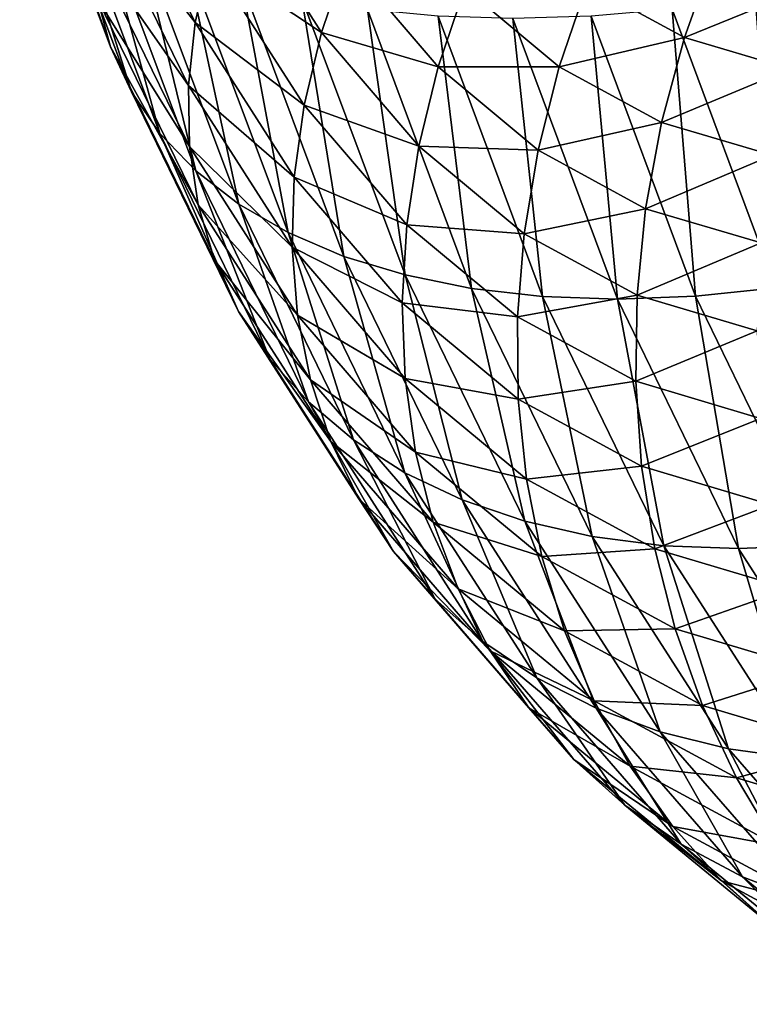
# Model space of a CAD drawing. Header units: millimetres. Extents: x -522 to 188, y -54 to 63.
# Tile 895 of 1056: x 3.54 to 5.9, y -53.1 to -49.92. Entities that reach past the tile are written whole.
import ezdxf

# ---------------------------------------------------------------- set-up
doc = ezdxf.new("R2010")
doc.units = ezdxf.units.MM
doc.header["$LTSCALE"] = 65.185185
doc.layers.add('40', color=7, linetype='CONTINUOUS')

msp = doc.modelspace()

# ---------------------------------------------------------------- linework, layer by layer
at = {"layer": '40', "linetype": 'CONTINUOUS'}
for points in [[(3.8335, -50.009, -2.0108), (3.5392, -49.2251, -1.4993), (3.7912, -49.8532, -2.2466), (3.8335, -50.009, -2.0108)], [(3.8335, -50.009, -2.0108), (3.5987, -49.3486, -1.2485), (3.5392, -49.2251, -1.4993), (3.8335, -50.009, -2.0108)], [(4.1074, -49.93, -3.4278), (3.7834, -49.5165, -2.7076), (3.8181, -49.3387, -2.9286), (4.1074, -49.93, -3.4278)], [(4.1074, -49.93, -3.4278), (3.8181, -49.3387, -2.9286), (4.1546, -49.7215, -3.6174), (4.1074, -49.93, -3.4278)], [(3.901, -50.1546, -1.7743), (3.5987, -49.3486, -1.2485), (3.8335, -50.009, -2.0108), (3.901, -50.1546, -1.7743)], [(3.901, -50.1546, -1.7743), (3.6835, -49.4623, -1.0004), (3.5987, -49.3486, -1.2485), (3.901, -50.1546, -1.7743)], [(3.9931, -50.2886, -1.5393), (3.7927, -49.5651, -0.7572), (3.6835, -49.4623, -1.0004), (3.9931, -50.2886, -1.5393)], [(3.9931, -50.2886, -1.5393), (3.6835, -49.4623, -1.0004), (3.901, -50.1546, -1.7743), (3.9931, -50.2886, -1.5393)], [(4.0852, -50.1338, -3.2286), (3.7744, -49.6886, -2.4796), (3.7834, -49.5165, -2.7076), (4.0852, -50.1338, -3.2286)], [(4.0852, -50.1338, -3.2286), (3.7834, -49.5165, -2.7076), (4.1074, -49.93, -3.4278), (4.0852, -50.1338, -3.2286)], [(4.5156, -49.962, -4.2926), (4.1546, -49.7215, -3.6174), (4.2264, -49.5101, -3.7957), (4.5156, -49.962, -4.2926)], [(4.5156, -49.962, -4.2926), (4.2264, -49.5101, -3.7957), (4.5958, -49.7255, -4.4315), (4.5156, -49.962, -4.2926)], [(4.109, -50.4097, -1.3079), (3.9254, -49.6562, -0.521), (3.7927, -49.5651, -0.7572), (4.109, -50.4097, -1.3079)], [(4.109, -50.4097, -1.3079), (3.7927, -49.5651, -0.7572), (3.9931, -50.2886, -1.5393), (4.109, -50.4097, -1.3079)], [(4.2476, -50.517, -1.0821), (3.9254, -49.6562, -0.521), (4.109, -50.4097, -1.3079), (4.2476, -50.517, -1.0821)], [(4.2476, -50.517, -1.0821), (4.0804, -49.7346, -0.2941), (3.9254, -49.6562, -0.521), (4.2476, -50.517, -1.0821)], [(4.0883, -50.3308, -3.0217), (3.7912, -49.8532, -2.2466), (3.7744, -49.6886, -2.4796), (4.0883, -50.3308, -3.0217)], [(4.0883, -50.3308, -3.0217), (3.7744, -49.6886, -2.4796), (4.0852, -50.1338, -3.2286), (4.0883, -50.3308, -3.0217)], [(4.4593, -50.1974, -4.1407), (4.1074, -49.93, -3.4278), (4.1546, -49.7215, -3.6174), (4.4593, -50.1974, -4.1407)], [(4.4593, -50.1974, -4.1407), (4.1546, -49.7215, -3.6174), (4.5156, -49.962, -4.2926), (4.4593, -50.1974, -4.1407)], [(5.6895, -49.9784, -6.1456), (5.3754, -49.8071, -5.6103), (5.7858, -49.7095, -6.1543), (5.6895, -49.9784, -6.1456)], [(6.1129, -49.8062, -6.7083), (5.6895, -49.9784, -6.1456), (5.7858, -49.7095, -6.1543), (6.1129, -49.8062, -6.7083)], [(4.4076, -50.6094, -0.8642), (4.0804, -49.7346, -0.2941), (4.2476, -50.517, -1.0821), (4.4076, -50.6094, -0.8642)], [(4.4076, -50.6094, -0.8642), (4.2563, -49.7997, -0.0785), (4.0804, -49.7346, -0.2941), (4.4076, -50.6094, -0.8642)], [(4.8934, -50.0734, -4.9415), (4.5156, -49.962, -4.2926), (4.5958, -49.7255, -4.4315), (4.8934, -50.0734, -4.9415)], [(4.8934, -50.0734, -4.9415), (4.5958, -49.7255, -4.4315), (4.9795, -49.8183, -5.0373), (4.8934, -50.0734, -4.9415)], [(4.5876, -50.6861, -0.6559), (4.2563, -49.7997, -0.0785), (4.4076, -50.6094, -0.8642), (4.5876, -50.6861, -0.6559)], [(4.5876, -50.6861, -0.6559), (4.4515, -49.8509, 0.1239), (4.2563, -49.7997, -0.0785), (4.5876, -50.6861, -0.6559)], [(5.2844, -50.073, -5.5587), (4.8934, -50.0734, -4.9415), (4.9795, -49.8183, -5.0373), (5.2844, -50.073, -5.5587)], [(5.2844, -50.073, -5.5587), (4.9795, -49.8183, -5.0373), (5.3754, -49.8071, -5.6103), (5.2844, -50.073, -5.5587)], [(5.6895, -49.9784, -6.1456), (5.2844, -50.073, -5.5587), (5.3754, -49.8071, -5.6103), (5.6895, -49.9784, -6.1456)], [(6.0316, -50.0797, -6.7253), (5.6895, -49.9784, -6.1456), (6.1129, -49.8062, -6.7083), (6.0316, -50.0797, -6.7253)], [(4.786, -50.7463, -0.4592), (4.6641, -49.8877, 0.3112), (4.4515, -49.8509, 0.1239), (4.786, -50.7463, -0.4592)], [(4.786, -50.7463, -0.4592), (4.4515, -49.8509, 0.1239), (4.5876, -50.6861, -0.6559), (4.786, -50.7463, -0.4592)], [(4.1166, -50.5195, -2.8089), (3.7912, -49.8532, -2.2466), (4.0883, -50.3308, -3.0217), (4.1166, -50.5195, -2.8089)], [(4.1166, -50.5195, -2.8089), (3.8335, -50.009, -2.0108), (3.7912, -49.8532, -2.2466), (4.1166, -50.5195, -2.8089)], [(5.001, -50.7896, -0.2759), (4.8924, -49.9098, 0.4817), (4.6641, -49.8877, 0.3112), (5.001, -50.7896, -0.2759)], [(5.001, -50.7896, -0.2759), (4.6641, -49.8877, 0.3112), (4.786, -50.7463, -0.4592), (5.001, -50.7896, -0.2759)], [(5.2305, -50.8156, -0.1077), (4.8924, -49.9098, 0.4817), (5.001, -50.7896, -0.2759), (5.2305, -50.8156, -0.1077)], [(5.2305, -50.8156, -0.1077), (5.1342, -49.9169, 0.6339), (4.8924, -49.9098, 0.4817), (5.2305, -50.8156, -0.1077)], [(5.4726, -50.824, 0.0439), (5.3873, -49.9091, 0.7664), (5.1342, -49.9169, 0.6339), (5.4726, -50.824, 0.0439)], [(5.725, -50.8147, 0.1776), (5.6494, -49.8864, 0.8779), (5.3873, -49.9091, 0.7664), (5.725, -50.8147, 0.1776)], [(5.725, -50.8147, 0.1776), (5.3873, -49.9091, 0.7664), (5.4726, -50.824, 0.0439), (5.725, -50.8147, 0.1776)], [(5.9855, -50.7879, 0.2921), (5.9211, -49.8855, 0.9448), (5.6494, -49.8864, 0.8779), (5.9855, -50.7879, 0.2921)], [(5.9855, -50.7879, 0.2921), (5.6494, -49.8864, 0.8779), (5.725, -50.8147, 0.1776), (5.9855, -50.7879, 0.2921)], [(4.4274, -50.4296, -3.9771), (4.0852, -50.1338, -3.2286), (4.1074, -49.93, -3.4278), (4.4274, -50.4296, -3.9771)], [(4.4274, -50.4296, -3.9771), (4.1074, -49.93, -3.4278), (4.4593, -50.1974, -4.1407), (4.4274, -50.4296, -3.9771)], [(5.4726, -50.824, 0.0439), (5.1342, -49.9169, 0.6339), (5.2305, -50.8156, -0.1077), (5.4726, -50.824, 0.0439)], [(4.8306, -50.3296, -4.8316), (4.4593, -50.1974, -4.1407), (4.5156, -49.962, -4.2926), (4.8306, -50.3296, -4.8316)], [(4.8306, -50.3296, -4.8316), (4.5156, -49.962, -4.2926), (4.8934, -50.0734, -4.9415), (4.8306, -50.3296, -4.8316)], [(5.6154, -50.2534, -6.1223), (5.2844, -50.073, -5.5587), (5.6895, -49.9784, -6.1456), (5.6154, -50.2534, -6.1223)], [(6.0316, -50.0797, -6.7253), (5.6154, -50.2534, -6.1223), (5.6895, -49.9784, -6.1456), (6.0316, -50.0797, -6.7253)], [(4.1698, -50.698, -2.5921), (3.8335, -50.009, -2.0108), (4.1166, -50.5195, -2.8089), (4.1698, -50.698, -2.5921)], [(4.1698, -50.698, -2.5921), (3.901, -50.1546, -1.7743), (3.8335, -50.009, -2.0108), (4.1698, -50.698, -2.5921)], [(5.2161, -50.3425, -5.4925), (4.8306, -50.3296, -4.8316), (4.8934, -50.0734, -4.9415), (5.2161, -50.3425, -5.4925)], [(5.2161, -50.3425, -5.4925), (4.8934, -50.0734, -4.9415), (5.2844, -50.073, -5.5587), (5.2161, -50.3425, -5.4925)], [(5.6154, -50.2534, -6.1223), (5.2161, -50.3425, -5.4925), (5.2844, -50.073, -5.5587), (5.6154, -50.2534, -6.1223)], [(5.9729, -50.3593, -6.7283), (5.6154, -50.2534, -6.1223), (6.0316, -50.0797, -6.7253), (5.9729, -50.3593, -6.7283)], [(4.4201, -50.6564, -3.8034), (4.0883, -50.3308, -3.0217), (4.0852, -50.1338, -3.2286), (4.4201, -50.6564, -3.8034)], [(4.4201, -50.6564, -3.8034), (4.0852, -50.1338, -3.2286), (4.4274, -50.4296, -3.9771), (4.4201, -50.6564, -3.8034)], [(4.2475, -50.8647, -2.3734), (3.901, -50.1546, -1.7743), (4.1698, -50.698, -2.5921), (4.2475, -50.8647, -2.3734)], [(4.2475, -50.8647, -2.3734), (3.9931, -50.2886, -1.5393), (3.901, -50.1546, -1.7743), (4.2475, -50.8647, -2.3734)], [(4.7915, -50.5845, -4.7084), (4.4274, -50.4296, -3.9771), (4.4593, -50.1974, -4.1407), (4.7915, -50.5845, -4.7084)], [(4.7915, -50.5845, -4.7084), (4.4593, -50.1974, -4.1407), (4.8306, -50.3296, -4.8316), (4.7915, -50.5845, -4.7084)], [(5.5641, -50.5321, -6.0847), (5.2161, -50.3425, -5.4925), (5.6154, -50.2534, -6.1223), (5.5641, -50.5321, -6.0847)], [(5.9729, -50.3593, -6.7283), (5.5641, -50.5321, -6.0847), (5.6154, -50.2534, -6.1223), (5.9729, -50.3593, -6.7283)], [(4.3489, -51.0181, -2.1547), (4.109, -50.4097, -1.3079), (3.9931, -50.2886, -1.5393), (4.3489, -51.0181, -2.1547)], [(4.3489, -51.0181, -2.1547), (3.9931, -50.2886, -1.5393), (4.2475, -50.8647, -2.3734), (4.3489, -51.0181, -2.1547)], [(4.4376, -50.8757, -3.621), (4.1166, -50.5195, -2.8089), (4.0883, -50.3308, -3.0217), (4.4376, -50.8757, -3.621)], [(4.4376, -50.8757, -3.621), (4.0883, -50.3308, -3.0217), (4.4201, -50.6564, -3.8034), (4.4376, -50.8757, -3.621)], [(5.171, -50.613, -5.4121), (4.7915, -50.5845, -4.7084), (4.8306, -50.3296, -4.8316), (5.171, -50.613, -5.4121)], [(5.171, -50.613, -5.4121), (4.8306, -50.3296, -4.8316), (5.2161, -50.3425, -5.4925), (5.171, -50.613, -5.4121)], [(5.5641, -50.5321, -6.0847), (5.171, -50.613, -5.4121), (5.2161, -50.3425, -5.4925), (5.5641, -50.5321, -6.0847)], [(5.9372, -50.6426, -6.7172), (5.5641, -50.5321, -6.0847), (5.9729, -50.3593, -6.7283), (5.9372, -50.6426, -6.7172)], [(4.4732, -51.1569, -1.938), (4.2476, -50.517, -1.0821), (4.109, -50.4097, -1.3079), (4.4732, -51.1569, -1.938)], [(4.4732, -51.1569, -1.938), (4.109, -50.4097, -1.3079), (4.3489, -51.0181, -2.1547), (4.4732, -51.1569, -1.938)], [(4.7765, -50.8359, -4.5732), (4.4201, -50.6564, -3.8034), (4.4274, -50.4296, -3.9771), (4.7765, -50.8359, -4.5732)], [(4.7765, -50.8359, -4.5732), (4.4274, -50.4296, -3.9771), (4.7915, -50.5845, -4.7084), (4.7765, -50.8359, -4.5732)], [(4.4797, -51.0856, -3.4317), (4.1166, -50.5195, -2.8089), (4.4376, -50.8757, -3.621), (4.4797, -51.0856, -3.4317)], [(4.4797, -51.0856, -3.4317), (4.1698, -50.698, -2.5921), (4.1166, -50.5195, -2.8089), (4.4797, -51.0856, -3.4317)], [(4.6192, -51.2797, -1.7253), (4.2476, -50.517, -1.0821), (4.4732, -51.1569, -1.938), (4.6192, -51.2797, -1.7253)], [(4.6192, -51.2797, -1.7253), (4.4076, -50.6094, -0.8642), (4.2476, -50.517, -1.0821), (4.6192, -51.2797, -1.7253)], [(5.5362, -50.8117, -6.0331), (5.171, -50.613, -5.4121), (5.5641, -50.5321, -6.0847), (5.5362, -50.8117, -6.0331)], [(5.9372, -50.6426, -6.7172), (5.5362, -50.8117, -6.0331), (5.5641, -50.5321, -6.0847), (5.9372, -50.6426, -6.7172)], [(4.7856, -51.3855, -1.5185), (4.4076, -50.6094, -0.8642), (4.6192, -51.2797, -1.7253), (4.7856, -51.3855, -1.5185)], [(4.7856, -51.3855, -1.5185), (4.5876, -50.6861, -0.6559), (4.4076, -50.6094, -0.8642), (4.7856, -51.3855, -1.5185)], [(5.1496, -50.8821, -5.3185), (4.7765, -50.8359, -4.5732), (4.7915, -50.5845, -4.7084), (5.1496, -50.8821, -5.3185)], [(5.1496, -50.8821, -5.3185), (4.7915, -50.5845, -4.7084), (5.171, -50.613, -5.4121), (5.1496, -50.8821, -5.3185)], [(5.5362, -50.8117, -6.0331), (5.1496, -50.8821, -5.3185), (5.171, -50.613, -5.4121), (5.5362, -50.8117, -6.0331)], [(5.9249, -50.9271, -6.6922), (5.5362, -50.8117, -6.0331), (5.9372, -50.6426, -6.7172), (5.9249, -50.9271, -6.6922)], [(4.7858, -51.0813, -4.4272), (4.4376, -50.8757, -3.621), (4.4201, -50.6564, -3.8034), (4.7858, -51.0813, -4.4272)], [(4.7858, -51.0813, -4.4272), (4.4201, -50.6564, -3.8034), (4.7765, -50.8359, -4.5732), (4.7858, -51.0813, -4.4272)], [(4.5459, -51.2842, -3.2372), (4.1698, -50.698, -2.5921), (4.4797, -51.0856, -3.4317), (4.5459, -51.2842, -3.2372)], [(4.5459, -51.2842, -3.2372), (4.2475, -50.8647, -2.3734), (4.1698, -50.698, -2.5921), (4.5459, -51.2842, -3.2372)], [(4.9709, -51.4733, -1.3194), (4.5876, -50.6861, -0.6559), (4.7856, -51.3855, -1.5185), (4.9709, -51.4733, -1.3194)], [(4.9709, -51.4733, -1.3194), (4.786, -50.7463, -0.4592), (4.5876, -50.6861, -0.6559), (4.9709, -51.4733, -1.3194)], [(5.1734, -51.5423, -1.1299), (5.001, -50.7896, -0.2759), (4.786, -50.7463, -0.4592), (5.1734, -51.5423, -1.1299)], [(5.1734, -51.5423, -1.1299), (4.786, -50.7463, -0.4592), (4.9709, -51.4733, -1.3194), (5.1734, -51.5423, -1.1299)], [(5.3912, -51.5919, -0.9517), (5.2305, -50.8156, -0.1077), (5.001, -50.7896, -0.2759), (5.3912, -51.5919, -0.9517)], [(5.3912, -51.5919, -0.9517), (5.001, -50.7896, -0.2759), (5.1734, -51.5423, -1.1299), (5.3912, -51.5919, -0.9517)], [(6.1165, -51.6204, -0.5005), (5.9855, -50.7879, 0.2921), (5.725, -50.8147, 0.1776), (6.1165, -51.6204, -0.5005)], [(5.1521, -51.1474, -5.2123), (4.7765, -50.8359, -4.5732), (5.1496, -50.8821, -5.3185), (5.1521, -51.1474, -5.2123)], [(5.1521, -51.1474, -5.2123), (4.7858, -51.0813, -4.4272), (4.7765, -50.8359, -4.5732), (5.1521, -51.1474, -5.2123)], [(5.5318, -51.09, -5.968), (5.1496, -50.8821, -5.3185), (5.5362, -50.8117, -6.0331), (5.5318, -51.09, -5.968)], [(5.6224, -51.6215, -0.7864), (5.2305, -50.8156, -0.1077), (5.3912, -51.5919, -0.9517), (5.6224, -51.6215, -0.7864)], [(5.6224, -51.6215, -0.7864), (5.4726, -50.824, 0.0439), (5.2305, -50.8156, -0.1077), (5.6224, -51.6215, -0.7864)], [(5.8649, -51.6311, -0.6356), (5.725, -50.8147, 0.1776), (5.4726, -50.824, 0.0439), (5.8649, -51.6311, -0.6356)], [(5.8649, -51.6311, -0.6356), (5.4726, -50.824, 0.0439), (5.6224, -51.6215, -0.7864), (5.8649, -51.6311, -0.6356)], [(5.9249, -50.9271, -6.6922), (5.5318, -51.09, -5.968), (5.5362, -50.8117, -6.0331), (5.9249, -50.9271, -6.6922)], [(6.1165, -51.6204, -0.5005), (5.725, -50.8147, 0.1776), (5.8649, -51.6311, -0.6356), (6.1165, -51.6204, -0.5005)], [(4.6358, -51.4697, -3.0393), (4.2475, -50.8647, -2.3734), (4.5459, -51.2842, -3.2372), (4.6358, -51.4697, -3.0393)], [(4.6358, -51.4697, -3.0393), (4.3489, -51.0181, -2.1547), (4.2475, -50.8647, -2.3734), (4.6358, -51.4697, -3.0393)], [(4.8193, -51.3187, -4.2716), (4.4797, -51.0856, -3.4317), (4.4376, -50.8757, -3.621), (4.8193, -51.3187, -4.2716)], [(4.8193, -51.3187, -4.2716), (4.4376, -50.8757, -3.621), (4.7858, -51.0813, -4.4272), (4.8193, -51.3187, -4.2716)], [(5.5318, -51.09, -5.968), (5.1521, -51.1474, -5.2123), (5.1496, -50.8821, -5.3185), (5.5318, -51.09, -5.968)], [(5.936, -51.21, -6.6535), (5.5318, -51.09, -5.968), (5.9249, -50.9271, -6.6922), (5.936, -51.21, -6.6535)], [(4.7485, -51.6404, -2.8396), (4.4732, -51.1569, -1.938), (4.3489, -51.0181, -2.1547), (4.7485, -51.6404, -2.8396)], [(4.7485, -51.6404, -2.8396), (4.3489, -51.0181, -2.1547), (4.6358, -51.4697, -3.0393), (4.7485, -51.6404, -2.8396)], [(4.8767, -51.5458, -4.108), (4.4797, -51.0856, -3.4317), (4.8193, -51.3187, -4.2716), (4.8767, -51.5458, -4.108)], [(4.8767, -51.5458, -4.108), (4.5459, -51.2842, -3.2372), (4.4797, -51.0856, -3.4317), (4.8767, -51.5458, -4.108)], [(5.1785, -51.4065, -5.0946), (4.8193, -51.3187, -4.2716), (4.7858, -51.0813, -4.4272), (5.1785, -51.4065, -5.0946)], [(5.1785, -51.4065, -5.0946), (4.7858, -51.0813, -4.4272), (5.1521, -51.1474, -5.2123), (5.1785, -51.4065, -5.0946)], [(5.5511, -51.3642, -5.8899), (5.1521, -51.1474, -5.2123), (5.5318, -51.09, -5.968), (5.5511, -51.3642, -5.8899)], [(5.936, -51.21, -6.6535), (5.5511, -51.3642, -5.8899), (5.5318, -51.09, -5.968), (5.936, -51.21, -6.6535)], [(4.8829, -51.7947, -2.6402), (4.6192, -51.2797, -1.7253), (4.4732, -51.1569, -1.938), (4.8829, -51.7947, -2.6402)], [(4.8829, -51.7947, -2.6402), (4.4732, -51.1569, -1.938), (4.7485, -51.6404, -2.8396), (4.8829, -51.7947, -2.6402)], [(5.5511, -51.3642, -5.8899), (5.1785, -51.4065, -5.0946), (5.1521, -51.1474, -5.2123), (5.5511, -51.3642, -5.8899)], [(5.9706, -51.4889, -6.6015), (5.5511, -51.3642, -5.8899), (5.936, -51.21, -6.6535), (5.9706, -51.4889, -6.6015)], [(4.9575, -51.7607, -3.9377), (4.5459, -51.2842, -3.2372), (4.8767, -51.5458, -4.108), (4.9575, -51.7607, -3.9377)], [(4.9575, -51.7607, -3.9377), (4.6358, -51.4697, -3.0393), (4.5459, -51.2842, -3.2372), (4.9575, -51.7607, -3.9377)], [(5.0378, -51.9313, -2.4427), (4.6192, -51.2797, -1.7253), (4.8829, -51.7947, -2.6402), (5.0378, -51.9313, -2.4427)], [(5.0378, -51.9313, -2.4427), (4.7856, -51.3855, -1.5185), (4.6192, -51.2797, -1.7253), (5.0378, -51.9313, -2.4427)], [(5.2284, -51.657, -4.9664), (4.8767, -51.5458, -4.108), (4.8193, -51.3187, -4.2716), (5.2284, -51.657, -4.9664)], [(5.2284, -51.657, -4.9664), (4.8193, -51.3187, -4.2716), (5.1785, -51.4065, -5.0946), (5.2284, -51.657, -4.9664)], [(5.5938, -51.6319, -5.7996), (5.1785, -51.4065, -5.0946), (5.5511, -51.3642, -5.8899), (5.5938, -51.6319, -5.7996)], [(5.9706, -51.4889, -6.6015), (5.5938, -51.6319, -5.7996), (5.5511, -51.3642, -5.8899), (5.9706, -51.4889, -6.6015)], [(5.2119, -52.0488, -2.2489), (4.7856, -51.3855, -1.5185), (5.0378, -51.9313, -2.4427), (5.2119, -52.0488, -2.2489)], [(5.2119, -52.0488, -2.2489), (4.9709, -51.4733, -1.3194), (4.7856, -51.3855, -1.5185), (5.2119, -52.0488, -2.2489)], [(5.5938, -51.6319, -5.7996), (5.2284, -51.657, -4.9664), (5.1785, -51.4065, -5.0946), (5.5938, -51.6319, -5.7996)], [(5.0608, -51.9613, -3.7623), (4.6358, -51.4697, -3.0393), (4.9575, -51.7607, -3.9377), (5.0608, -51.9613, -3.7623)], [(5.0608, -51.9613, -3.7623), (4.7485, -51.6404, -2.8396), (4.6358, -51.4697, -3.0393), (5.0608, -51.9613, -3.7623)], [(5.4035, -52.1463, -2.0607), (4.9709, -51.4733, -1.3194), (5.2119, -52.0488, -2.2489), (5.4035, -52.1463, -2.0607)], [(5.4035, -52.1463, -2.0607), (5.1734, -51.5423, -1.1299), (4.9709, -51.4733, -1.3194), (5.4035, -52.1463, -2.0607)], [(6.0282, -51.7611, -6.5365), (5.5938, -51.6319, -5.7996), (5.9706, -51.4889, -6.6015), (6.0282, -51.7611, -6.5365)], [(5.3016, -51.8966, -4.8289), (4.8767, -51.5458, -4.108), (5.2284, -51.657, -4.9664), (5.3016, -51.8966, -4.8289)], [(5.3016, -51.8966, -4.8289), (4.9575, -51.7607, -3.9377), (4.8767, -51.5458, -4.108), (5.3016, -51.8966, -4.8289)], [(5.611, -52.2229, -1.8796), (5.3912, -51.5919, -0.9517), (5.1734, -51.5423, -1.1299), (5.611, -52.2229, -1.8796)], [(5.611, -52.2229, -1.8796), (5.1734, -51.5423, -1.1299), (5.4035, -52.1463, -2.0607), (5.611, -52.2229, -1.8796)], [(5.8323, -52.2778, -1.7074), (5.6224, -51.6215, -0.7864), (5.3912, -51.5919, -0.9517), (5.8323, -52.2778, -1.7074)], [(5.8323, -52.2778, -1.7074), (5.3912, -51.5919, -0.9517), (5.611, -52.2229, -1.8796), (5.8323, -52.2778, -1.7074)], [(5.6595, -51.8908, -5.6979), (5.2284, -51.657, -4.9664), (5.5938, -51.6319, -5.7996), (5.6595, -51.8908, -5.6979)], [(6.0282, -51.7611, -6.5365), (5.6595, -51.8908, -5.6979), (5.5938, -51.6319, -5.7996), (6.0282, -51.7611, -6.5365)], [(6.0657, -52.3105, -1.5457), (5.6224, -51.6215, -0.7864), (5.8323, -52.2778, -1.7074), (6.0657, -52.3105, -1.5457)], [(6.0657, -52.3105, -1.5457), (5.8649, -51.6311, -0.6356), (5.6224, -51.6215, -0.7864), (6.0657, -52.3105, -1.5457)], [(6.3088, -52.3209, -1.3958), (6.1165, -51.6204, -0.5005), (5.8649, -51.6311, -0.6356), (6.3088, -52.3209, -1.3958)], [(6.3088, -52.3209, -1.3958), (5.8649, -51.6311, -0.6356), (6.0657, -52.3105, -1.5457), (6.3088, -52.3209, -1.3958)], [(5.1859, -52.1458, -3.5835), (4.8829, -51.7947, -2.6402), (4.7485, -51.6404, -2.8396), (5.1859, -52.1458, -3.5835)], [(5.1859, -52.1458, -3.5835), (4.7485, -51.6404, -2.8396), (5.0608, -51.9613, -3.7623), (5.1859, -52.1458, -3.5835)], [(5.6595, -51.8908, -5.6979), (5.3016, -51.8966, -4.8289), (5.2284, -51.657, -4.9664), (5.6595, -51.8908, -5.6979)], [(5.3972, -52.1232, -4.6833), (4.9575, -51.7607, -3.9377), (5.3016, -51.8966, -4.8289), (5.3972, -52.1232, -4.6833)], [(5.3972, -52.1232, -4.6833), (5.0608, -51.9613, -3.7623), (4.9575, -51.7607, -3.9377), (5.3972, -52.1232, -4.6833)], [(6.1083, -52.0244, -6.4593), (5.6595, -51.8908, -5.6979), (6.0282, -51.7611, -6.5365), (6.1083, -52.0244, -6.4593)], [(5.3315, -52.3125, -3.4028), (5.0378, -51.9313, -2.4427), (4.8829, -51.7947, -2.6402), (5.3315, -52.3125, -3.4028)], [(5.3315, -52.3125, -3.4028), (4.8829, -51.7947, -2.6402), (5.1859, -52.1458, -3.5835), (5.3315, -52.3125, -3.4028)], [(5.7478, -52.1384, -5.5857), (5.3016, -51.8966, -4.8289), (5.6595, -51.8908, -5.6979), (5.7478, -52.1384, -5.5857)], [(5.7478, -52.1384, -5.5857), (5.3972, -52.1232, -4.6833), (5.3016, -51.8966, -4.8289), (5.7478, -52.1384, -5.5857)], [(6.1083, -52.0244, -6.4593), (5.7478, -52.1384, -5.5857), (5.6595, -51.8908, -5.6979), (6.1083, -52.0244, -6.4593)], [(5.4964, -52.46, -3.2219), (5.0378, -51.9313, -2.4427), (5.3315, -52.3125, -3.4028), (5.4964, -52.46, -3.2219)], [(5.4964, -52.46, -3.2219), (5.2119, -52.0488, -2.2489), (5.0378, -51.9313, -2.4427), (5.4964, -52.46, -3.2219)], [(5.5145, -52.3347, -4.5311), (5.0608, -51.9613, -3.7623), (5.3972, -52.1232, -4.6833), (5.5145, -52.3347, -4.5311)], [(5.5145, -52.3347, -4.5311), (5.1859, -52.1458, -3.5835), (5.0608, -51.9613, -3.7623), (5.5145, -52.3347, -4.5311)], [(6.2102, -52.2761, -6.3705), (5.7478, -52.1384, -5.5857), (6.1083, -52.0244, -6.4593), (6.2102, -52.2761, -6.3705)], [(5.679, -52.5869, -3.0424), (5.2119, -52.0488, -2.2489), (5.4964, -52.46, -3.2219), (5.679, -52.5869, -3.0424)], [(5.679, -52.5869, -3.0424), (5.4035, -52.1463, -2.0607), (5.2119, -52.0488, -2.2489), (5.679, -52.5869, -3.0424)], [(5.8576, -52.3724, -5.464), (5.3972, -52.1232, -4.6833), (5.7478, -52.1384, -5.5857), (5.8576, -52.3724, -5.464)], [(5.8576, -52.3724, -5.464), (5.5145, -52.3347, -4.5311), (5.3972, -52.1232, -4.6833), (5.8576, -52.3724, -5.464)], [(6.2102, -52.2761, -6.3705), (5.8576, -52.3724, -5.464), (5.7478, -52.1384, -5.5857), (6.2102, -52.2761, -6.3705)], [(5.6523, -52.5292, -4.3734), (5.3315, -52.3125, -3.4028), (5.1859, -52.1458, -3.5835), (5.6523, -52.5292, -4.3734)], [(5.6523, -52.5292, -4.3734), (5.1859, -52.1458, -3.5835), (5.5145, -52.3347, -4.5311), (5.6523, -52.5292, -4.3734)], [(5.8777, -52.6921, -2.866), (5.4035, -52.1463, -2.0607), (5.679, -52.5869, -3.0424), (5.8777, -52.6921, -2.866)], [(5.8777, -52.6921, -2.866), (5.611, -52.2229, -1.8796), (5.4035, -52.1463, -2.0607), (5.8777, -52.6921, -2.866)], [(6.0907, -52.7745, -2.6942), (5.8323, -52.2778, -1.7074), (5.611, -52.2229, -1.8796), (6.0907, -52.7745, -2.6942)], [(6.0907, -52.7745, -2.6942), (5.611, -52.2229, -1.8796), (5.8777, -52.6921, -2.866), (6.0907, -52.7745, -2.6942)], [(6.316, -52.8335, -2.5286), (6.0657, -52.3105, -1.5457), (5.8323, -52.2778, -1.7074), (6.316, -52.8335, -2.5286)], [(6.316, -52.8335, -2.5286), (5.8323, -52.2778, -1.7074), (6.0907, -52.7745, -2.6942), (6.316, -52.8335, -2.5286)], [(6.333, -52.5142, -6.2709), (5.8576, -52.3724, -5.464), (6.2102, -52.2761, -6.3705), (6.333, -52.5142, -6.2709)], [(5.8094, -52.7049, -4.2118), (5.4964, -52.46, -3.2219), (5.3315, -52.3125, -3.4028), (5.8094, -52.7049, -4.2118)], [(5.8094, -52.7049, -4.2118), (5.3315, -52.3125, -3.4028), (5.6523, -52.5292, -4.3734), (5.8094, -52.7049, -4.2118)], [(5.9882, -52.5909, -5.334), (5.5145, -52.3347, -4.5311), (5.8576, -52.3724, -5.464), (5.9882, -52.5909, -5.334)], [(5.9882, -52.5909, -5.334), (5.6523, -52.5292, -4.3734), (5.5145, -52.3347, -4.5311), (5.9882, -52.5909, -5.334)], [(6.333, -52.5142, -6.2709), (5.9882, -52.5909, -5.334), (5.8576, -52.3724, -5.464), (6.333, -52.5142, -6.2709)], [(5.9845, -52.8602, -4.0478), (5.4964, -52.46, -3.2219), (5.8094, -52.7049, -4.2118), (5.9845, -52.8602, -4.0478)], [(5.9845, -52.8602, -4.0478), (5.679, -52.5869, -3.0424), (5.4964, -52.46, -3.2219), (5.9845, -52.8602, -4.0478)], [(6.1382, -52.7917, -5.1968), (5.8094, -52.7049, -4.2118), (5.6523, -52.5292, -4.3734), (6.1382, -52.7917, -5.1968)], [(6.1382, -52.7917, -5.1968), (5.6523, -52.5292, -4.3734), (5.9882, -52.5909, -5.334), (6.1382, -52.7917, -5.1968)], [(6.1758, -52.9937, -3.8828), (5.679, -52.5869, -3.0424), (5.9845, -52.8602, -4.0478), (6.1758, -52.9937, -3.8828)], [(6.1758, -52.9937, -3.8828), (5.8777, -52.6921, -2.866), (5.679, -52.5869, -3.0424), (6.1758, -52.9937, -3.8828)], [(6.3063, -52.9731, -5.0536), (5.9845, -52.8602, -4.0478), (5.8094, -52.7049, -4.2118), (6.3063, -52.9731, -5.0536)], [(6.3063, -52.9731, -5.0536), (5.8094, -52.7049, -4.2118), (6.1382, -52.7917, -5.1968), (6.3063, -52.9731, -5.0536)], [(6.3817, -53.1043, -3.7184), (5.8777, -52.6921, -2.866), (6.1758, -52.9937, -3.8828), (6.3817, -53.1043, -3.7184)], [(6.3817, -53.1043, -3.7184), (6.0907, -52.7745, -2.6942), (5.8777, -52.6921, -2.866), (6.3817, -53.1043, -3.7184)]]:
    msp.add_3dface(points, dxfattribs=at)

doc.saveas('drawing.dxf')
